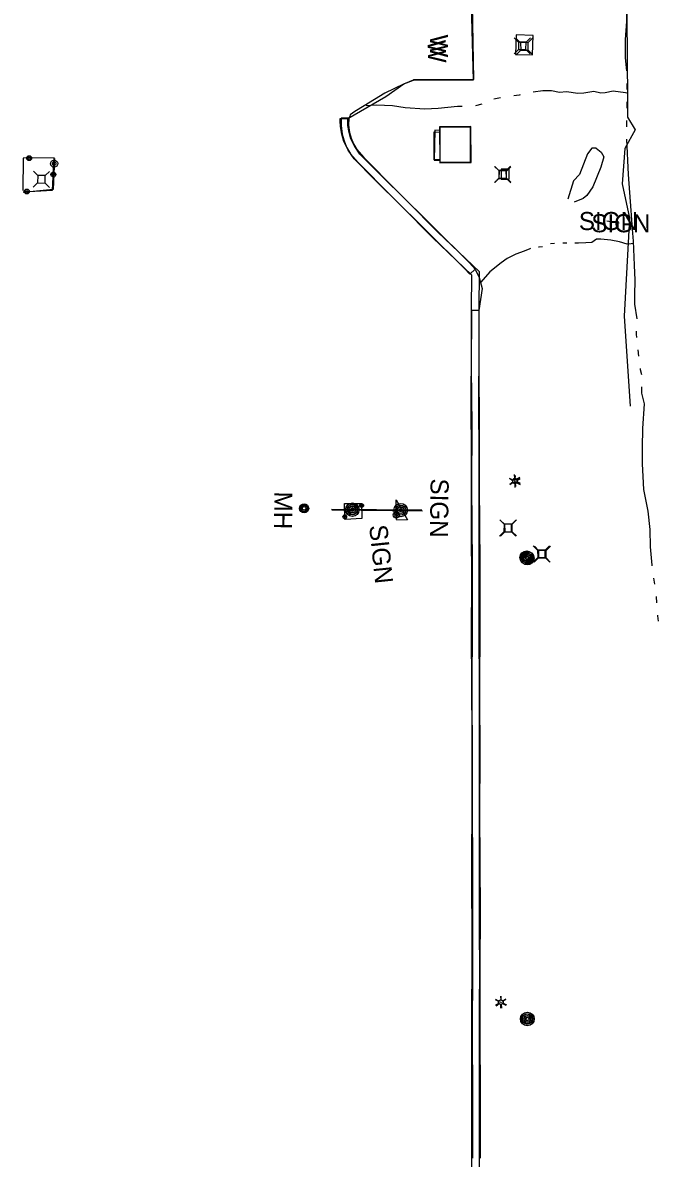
# Model space of a CAD drawing. Extents: x 588843 to 2552415, y 180129 to 269402.
# Drawn here: x 593627 to 593837.8, y 184808.3 to 185185.1 of the extents above; entities that cross this region are included whole.
import ezdxf

# ---------------------------------------------------------------- set-up
doc = ezdxf.new("R2010")
doc.units = 0
for name, color, linetype in [('Default', 7, 'Continuous'), ('E_AREA', 7, 'Continuous'), ('E_BLD', 7, 'Continuous'), ('E_BMGRD_P', 7, 'Continuous'), ('E_DRN_RipRap', 7, 'Continuous'), ('E_DWY', 7, 'Continuous'), ('E_LTG', 7, 'Continuous'), ('E_MISCPROP', 7, 'Continuous'), ('E_PATH_Sidewalk', 7, 'Continuous'), ('E_RDWY_Gravel', 7, 'Continuous'), ('E_SGN', 7, 'Continuous'), ('E_SGN_Text', 7, 'Continuous'), ('E_UTL_AG_Bold', 7, 'Continuous'), ('E_UTL_MH', 7, 'Continuous'), ('E_UTL_MH_Text', 7, 'Continuous'), ('E_WAL', 7, 'Continuous'), ('E_WAL_Text', 7, 'Continuous'), ('E_WTR_P', 7, 'Continuous')]:
    doc.layers.add(name, color=color, linetype=linetype)

# ---------------------------------------------------------------- blocks, each defined once
blk = doc.blocks.new('PED')
at = {"layer": 'Default'}
for p, q in [((-2.5, 2.5), (-5.33, 5.33)), ((2.5, 2.5), (5.33, 5.33)), ((-2.5, -2.5), (-5.33, -5.33)), ((2.5, -2.5), (5.33, -5.33))]:
    blk.add_line(p, q, dxfattribs=at)
blk.add_lwpolyline([(-2.5, -2.5), (2.5, -2.5), (2.5, 2.5), (-2.5, 2.5)], close=True, dxfattribs=at)
blk = doc.blocks.new('MHO')
at = {"layer": 'Default'}
for centre, radius in [((0.08, -0.12), 3), ((0.08, -0.12), 2.43), ((0.07, -0.15), 1.94), ((0.02, -0.16), 1.21)]:
    blk.add_circle(centre, radius, dxfattribs=at)
blk = doc.blocks.new('MHT')
at = {"layer": 'E_UTL_MH_Text'}
blk.add_text('MH', height=12, dxfattribs=at).set_placement((-9.81, -6))
blk = doc.blocks.new('POLE')
at = {"layer": 'Default'}
for radius in [4.46, 3.35, 2.23, 1.12]:
    blk.add_circle((0, 0), radius, dxfattribs=at)
blk = doc.blocks.new('SIGN')
at = {"layer": 'Default'}
blk.add_text('SIGN', height=12, dxfattribs=at).set_placement((-18.55, -6))
blk = doc.blocks.new('LPOL')
at = {"layer": 'Default'}
for p, q in [((-4, 0), (-1.5, 0)), ((-0.75, 1.3), (-2, 3.46)), ((0.75, 1.3), (2, 3.46)), ((1.5, 0), (4, 0)), ((-2, -3.46), (-0.75, -1.3)), ((2, -3.46), (0.75, -1.3))]:
    blk.add_line(p, q, dxfattribs=at)
for radius in [1.5, 1.5, 1.5, 0.125]:
    blk.add_circle((0, 0), radius, dxfattribs=at)
blk = doc.blocks.new('W_61')
at = {"layer": 'E_WAL_Text'}
blk.add_text('W', height=12, dxfattribs=at).set_placement((-4.46, -6))
blk = doc.blocks.new('BSGN_1')
at = {"layer": 'Default'}
blk.add_text('SIGN', height=12, dxfattribs=at).set_placement((-18.56, -6))
blk = doc.blocks.new('PED_3')
at = {"layer": 'E_UTL_AG_Bold'}
for p, q in [((-8.2, 8.2), (-17.5, 17.5)), ((8.2, 8.2), (17.5, 17.5)), ((-8.2, -8.2), (-17.5, -17.5)), ((8.2, -8.2), (17.5, -17.5))]:
    blk.add_line(p, q, dxfattribs=at)
blk.add_lwpolyline([(-8.2, -8.2), (8.2, -8.2), (8.2, 8.2), (-8.2, 8.2)], close=True, dxfattribs=at)
blk = doc.blocks.new('LPOL_4')
at = {"layer": 'E_LTG'}
for p, q in [((-13.1, 0), (-4.9, 0)), ((-2.5, 4.3), (-6.6, 11.4)), ((2.5, 4.3), (6.6, 11.4)), ((4.9, 0), (13.1, 0)), ((-6.6, -11.4), (-2.5, -4.3)), ((6.6, -11.4), (2.5, -4.3))]:
    blk.add_line(p, q, dxfattribs=at)
for radius in [4.92, 4.92, 4.92, 0.41]:
    blk.add_circle((0, 0), radius, dxfattribs=at)
blk = doc.blocks.new('POLE_3')
at = {"layer": 'E_MISCPROP'}
for radius in [14.6, 11, 7.32, 3.66]:
    blk.add_circle((0, 0), radius, dxfattribs=at)
blk = doc.blocks.new('SIGN_3')
at = {"layer": 'E_SGN'}
blk.add_text('SIGN', height=39.37, dxfattribs=at).set_placement((-56.1, -19.7))
blk = doc.blocks.new('W_8_1')
at = {"layer": 'E_WAL_Text'}
blk.add_text('W', height=39.4, dxfattribs=at).set_placement((-14.6, -19.7))

msp = doc.modelspace()

# ---------------------------------------------------------------- linework, layer by layer
at = {"layer": 'E_AREA'}
for points in [[(593790.72, 185181.1), (593790.51, 185174.61), (593796.1, 185174.43), (593796.3, 185180.92)], [(593785.7, 185133.18), (593788.37, 185133.21), (593788.33, 185136.56), (593785.66, 185136.53)]]:
    msp.add_lwpolyline(points, close=True, dxfattribs=at)
msp.add_lwpolyline([(593765.24, 185149.42), (593763.73, 185149.46), (593763.48, 185139.52), (593765.34, 185139.47)], dxfattribs=at)
at = {"layer": 'E_BLD'}
for points in [[(593765.35, 185138.68), (593775.77, 185138.79), (593775.65, 185150.75), (593765.23, 185150.64)], [(593765.47, 185138.74), (593765.43, 185150.54), (593775.42, 185150.58), (593775.46, 185138.77), (593765.47, 185138.74)]]:
    msp.add_lwpolyline(points, close=True, dxfattribs=at)
at = {"layer": 'E_BMGRD_P'}
for points in [[(593627.17, 185129.05), (593636.88, 185129.54), (593637.44, 185140.31), (593627.15, 185140.18), (593626.98, 185129.45)], [(593637.47, 185140.04), (593637.07, 185129.84), (593627.15, 185128.82)], [(593750.98, 185020.32), (593750.82, 185026.85), (593754.59, 185020.13), (593751, 185020.06)], [(593733.83, 185020.33), (593733.72, 185025.64), (593739.41, 185025.55), (593739.43, 185020.62), (593733.95, 185020.33)]]:
    msp.add_lwpolyline(points, dxfattribs=at)
for centre, radius in [((593629.11, 185140.2), 0.806), ((593629.11, 185140.2), 0.406), ((593637.15, 185134.81), 0.806), ((593637.15, 185134.81), 0.406), ((593628.33, 185129.11), 0.806), ((593628.33, 185129.11), 0.406), ((593739.41, 185024.96), 0.624), ((593739.41, 185024.96), 0.314), ((593733.81, 185021.22), 0.624), ((593733.81, 185021.22), 0.314), ((593750.94, 185021.8), 1.04), ((593750.94, 185021.8), 0.523)]:
    msp.add_circle(centre, radius, dxfattribs=at)
for major_axis in [(0.4, 1.1), (0.204, 0.556)]:
    msp.add_ellipse((593637.41, 185138.36), major_axis=major_axis, ratio=0.99961, dxfattribs=at)
at = {"layer": 'E_DRN_RipRap'}
for points in [[(593817.22, 185143.46), (593815.82, 185143.56), (593814.37, 185141.6), (593811.68, 185134.82), (593809.65, 185132.62), (593807.86, 185126.63)], [(593817.22, 185143.46), (593818.84, 185142.13), (593819.77, 185140.68), (593818.75, 185137.21), (593816.13, 185130.73), (593814.12, 185127.75), (593812.86, 185126.83), (593809.91, 185125.57)]]:
    msp.add_lwpolyline(points, dxfattribs=at)
at = {"layer": 'E_DWY'}
for points in [[(593732.32, 185153.38), (593734.82, 185153.34), (593747.47, 185160.69), (593753.37, 185164.86), (593756.58, 185166.17)], [(593756.49, 185166), (593753.3, 185164.78), (593747.1, 185161.71), (593740.2, 185157.52), (593737.14, 185155.71), (593735.65, 185154.59), (593735.47, 185154.16), (593735.12, 185153.46), (593732.62, 185153.5)], [(593775.97, 184794.73), (593775.97, 184811.77), (593776, 184823.85), (593776, 184835.53), (593776.02, 184845.35), (593776.01, 184858.01), (593776.08, 184871.11), (593776.04, 184883.77), (593775.96, 184898.4), (593775.96, 184911.92), (593776.03, 184920.11), (593776.03, 184948.58), (593776, 184965.22), (593775.91, 184982.63), (593775.94, 184999.64), (593775.89, 185016.52), (593775.87, 185040.54), (593775.77, 185059.69), (593775.85, 185076.21), (593775.88, 185090.24), (593775.96, 185101.37), (593762.93, 185113.91), (593752.63, 185124.3), (593743.76, 185133.02), (593736.92, 185139.95), (593734.99, 185142.81), (593733.48, 185145.72), (593732.88, 185148.18), (593732.4, 185150.73), (593732.3, 185152.56), (593732.32, 185153.38)], [(593732.62, 185153.5), (593732.58, 185151.03), (593732.96, 185148.2), (593733.6, 185146), (593734.44, 185143.86), (593735.76, 185141.63), (593738.26, 185138.72), (593749.22, 185127.7), (593773.43, 185103.66), (593775.3, 185101.66)], [(593778.47, 184794.73), (593778.47, 184811.77), (593778.5, 184823.85), (593778.5, 184835.53), (593778.52, 184845.35), (593778.51, 184858), (593778.58, 184871.1), (593778.54, 184883.78), (593778.46, 184898.41), (593778.46, 184911.9), (593778.53, 184920.09), (593778.53, 184948.58), (593778.5, 184965.23), (593778.41, 184982.63), (593778.44, 184999.65), (593778.39, 185016.53), (593778.37, 185040.55), (593778.27, 185059.69), (593778.35, 185076.21), (593778.38, 185090.22), (593778.47, 185102.43), (593764.68, 185115.69), (593754.4, 185126.07), (593745.53, 185134.79), (593738.86, 185141.54), (593737.14, 185144.09), (593735.84, 185146.6), (593735.32, 185148.71), (593734.88, 185151.03), (593734.8, 185152.6), (593734.82, 185153.34)], [(593735.12, 185153.46), (593735.08, 185151.18), (593735.41, 185148.72), (593735.97, 185146.8), (593736.69, 185144.96), (593737.8, 185143.09), (593740.09, 185140.42), (593750.98, 185129.47), (593775.22, 185105.41), (593777.13, 185103.36)], [(593775.3, 185101.66), (593777.13, 185103.36), (593778.42, 185100.6), (593779.39, 185096.89), (593778.34, 185089.63), (593775.84, 185089.65)], [(593775.84, 185089.65), (593775.74, 185070.5), (593775.94, 185051.39), (593775.86, 185031.48), (593776.11, 185005.55), (593776.12, 184986.26), (593775.99, 184963.05)], [(593778.34, 185089.63), (593778.24, 185070.51), (593778.44, 185051.4), (593778.36, 185031.49), (593778.61, 185005.56), (593778.62, 184986.25), (593778.49, 184963.04)], [(593775.99, 184963.02), (593776.13, 184941.35), (593776.05, 184923.9), (593776.16, 184905.67), (593776.19, 184890.84), (593776.18, 184870.95), (593776.12, 184850.27), (593776.23, 184828.57), (593776.19, 184808.31)], [(593778.49, 184963.04), (593778.63, 184941.35), (593778.55, 184923.9), (593778.66, 184905.68), (593778.69, 184890.84), (593778.68, 184870.95), (593778.62, 184850.27), (593778.73, 184828.58), (593778.69, 184808.31)]]:
    msp.add_lwpolyline(points, dxfattribs=at)
at = {"layer": 'E_PATH_Sidewalk'}
msp.add_lwpolyline([(593765.46, 185139.66), (593763.43, 185139.6), (593763.48, 185148.88), (593765.43, 185148.77)], dxfattribs=at)
at = {"layer": 'E_RDWY_Gravel'}
msp.add_lwpolyline([(593835.27, 185400.95), (593834.53, 185396.47), (593834.76, 185386.56), (593835.08, 185373.51), (593835.55, 185355.16), (593836.58, 185329.7), (593834.99, 185325.81), (593832.31, 185306.73), (593831.63, 185294.22), (593831.36, 185253.97), (593827.7, 185204.47), (593827.4, 185187.18), (593827.61, 185159.5), (593827.62, 185153.75), (593830.2, 185149.6), (593826.76, 185143.39), (593825.88, 185131.68), (593828.3, 185120.29), (593826.54, 185087.76), (593828.55, 185057.9)], dxfattribs=at)
at = {"layer": 'E_SGN'}
msp.add_line((593729.54, 185023.45), (593759.59, 185023.17), dxfattribs=at)
for points in [[(593824.89, 185118.6), (593820.76, 185119.33)], [(593759.38, 185023.42), (593729.4, 185023.66)]]:
    msp.add_lwpolyline(points, dxfattribs=at)
at = {"layer": 'E_WAL'}
for points in [[(593751.17, 185191.06), (593754.62, 185190.99), (593775.72, 185191.05), (593776.46, 185166.13), (593756.49, 185166)], [(593755.91, 185190.69), (593776.03, 185190.97), (593776.5, 185166.35), (593756.58, 185166.17)]]:
    msp.add_lwpolyline(points, dxfattribs=at)
at = {"layer": 'E_WTR_P'}
for points in [[(593827.24, 185198.97), (593827.27, 185187.73), (593827.24, 185185.54), (593826.81, 185179.57), (593826.86, 185173.47), (593827.24, 185169.13)], [(593827.4, 185161.72), (593826.93, 185161.84), (593822.91, 185162.42), (593820.25, 185161.92), (593818.73, 185161.8), (593816.48, 185162.31), (593813.1, 185161.78), (593811.13, 185161.69), (593807.33, 185162.2), (593805.09, 185162.04), (593802.37, 185162.53), (593799.51, 185162.56), (593796.31, 185162.11)], [(593827.41, 185165.02), (593827.41, 185162.96)], [(593785.49, 185160.21), (593783.32, 185159.8)], [(593792.03, 185161.17), (593791.65, 185161.09), (593789.85, 185160.87)], [(593827.39, 185158.84), (593827.35, 185156.78)], [(593772.77, 185157.33), (593771.19, 185157.29), (593764.81, 185156.67), (593760.34, 185156.45), (593753.82, 185156.89), (593749.63, 185157.61), (593744.34, 185157.73), (593740.9, 185157.52)], [(593779.31, 185158.06), (593777.17, 185157.55)], [(593827.27, 185152.66), (593827.23, 185150.6)], [(593827.3, 185146.48), (593827.82, 185134.76), (593828.69, 185122.79), (593829.18, 185116.66)], [(593829.18, 185116.66), (593829.5, 185112.67), (593829.87, 185104.73), (593830.01, 185099.67), (593829.99, 185094.72), (593829.98, 185091.75), (593830.66, 185086.86)], [(593795.38, 185110.18), (593795.17, 185110.11), (593793.36, 185109.36), (593790.54, 185108.3), (593787.71, 185106.88), (593785.65, 185105.44), (593781.96, 185102.48), (593778.95, 185099.02)], [(593799.45, 185110.82), (593798.3, 185110.67), (593798.07, 185110.66)], [(593803.41, 185111.87), (593802.04, 185111.72), (593802.03, 185111.72)], [(593807.48, 185111.96), (593807.14, 185111.94), (593806.13, 185112)], [(593829.53, 185111.89), (593828.78, 185111.8), (593827.54, 185111.71), (593824.99, 185112.42), (593822.08, 185112.97), (593818.82, 185113.36), (593817.32, 185113.3), (593815.82, 185112.2), (593813.79, 185112.08), (593811.4, 185111.97), (593810.19, 185112.03)], [(593830.52, 185082.74), (593830.48, 185081.82), (593830.61, 185080.69)], [(593831.06, 185076.59), (593831.28, 185074.54)], [(593831.79, 185070.45), (593831.84, 185070.11), (593832.22, 185068.44)], [(593832.31, 185064.34), (593832.29, 185062.25), (593833.18, 185058.66), (593832.61, 185050.49), (593832.47, 185044.13), (593832.51, 185038.81), (593832.73, 185034.59)], [(593832.73, 185034.59), (593832.95, 185030.27), (593834.41, 185023.08), (593835.07, 185017), (593835.17, 185011.24), (593835.63, 185005.17), (593835.67, 185004.93)], [(593836.27, 185000.85), (593836.58, 184998.81)], [(593837.12, 184994.73), (593837.25, 184992.67)], [(593837.51, 184988.56), (593837.52, 184988.33), (593837.82, 184986.52)]]:
    msp.add_lwpolyline(points, dxfattribs=at)

# ---------------------------------------------------------------- block references
at = {"layer": 'E_LTG'}
for name, p, xscale, yscale, rotation in [('LPOL_4', (593790.23, 185033.19), 0.1524003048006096, 0.15240030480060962, -84.36014555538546), ('LPOL', (593790.27, 185032.88), 0.5000000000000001, 0.5, -90.72490345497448), ('LPOL_4', (593785.63, 184860.09), 0.1524003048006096, 0.15240030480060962, -84.36014555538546), ('LPOL', (593785.53, 184860.11), 0.5000000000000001, 0.5, -90.72490345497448)]:
    msp.add_blockref(name, p, dxfattribs=dict(at, xscale=xscale, yscale=yscale, rotation=rotation))
at = {"layer": 'E_MISCPROP'}
for name, p, xscale, yscale, rotation in [('POLE_3', (593736.36, 185023.56), 0.1524003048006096, 0.15240030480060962, -84.36014555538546), ('POLE', (593736.31, 185023.52), 0.5000000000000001, 0.5, -90.72490345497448), ('POLE_3', (593752.37, 185023.42), 0.1524003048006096, 0.15240030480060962, -84.36014555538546), ('POLE', (593752.37, 185023.4), 0.5000000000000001, 0.5, -90.72490345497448), ('POLE', (593794.17, 185007.64), 0.5000000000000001, 0.5, -90.72490345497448), ('POLE_3', (593794.39, 185007.44), 0.1524003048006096, 0.15240030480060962, -84.36014555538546), ('POLE_3', (593794.45, 184854.55), 0.1524003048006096, 0.15240030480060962, -84.36014555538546), ('POLE', (593794.33, 184854.53), 0.5000000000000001, 0.5, -90.72490345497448)]:
    msp.add_blockref(name, p, dxfattribs=dict(at, xscale=xscale, yscale=yscale, rotation=rotation))
at = {"layer": 'E_SGN', "xscale": 0.5, "yscale": 0.5}
for p in [(593820.76, 185119.33), (593824.89, 185118.6)]:
    msp.add_blockref('BSGN_1', p, dxfattribs=at)
at = {"layer": 'E_SGN_Text'}
for name, p, xscale, yscale, rotation in [('SIGN', (593765.19, 185024.61), 0.5000000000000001, 0.5, -90.72490345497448), ('SIGN_3', (593745.78, 185010.04), 0.1524003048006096, 0.15240030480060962, -84.1017088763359)]:
    msp.add_blockref(name, p, dxfattribs=dict(at, xscale=xscale, yscale=yscale, rotation=rotation))
at = {"layer": 'E_UTL_AG_Bold'}
for name, p, xscale, yscale, rotation in [('PED', (593792.69, 185177.47), 0.5000000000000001, 0.5, -90.72490345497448), ('PED_3', (593793.42, 185177.27), 0.1524003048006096, 0.1524003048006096, -89.2544447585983), ('PED_3', (593786.18, 185134.82), 0.1524003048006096, 0.1524003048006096, -89.2544447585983), ('PED', (593786.23, 185134.7), 0.5000000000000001, 0.5, -90.72490345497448), ('PED', (593633.19, 185133.19), 0.5000000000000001, 0.5, -90.72490345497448), ('PED', (593787.89, 185017.44), 0.5000000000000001, 0.5, -90.72490345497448), ('PED_3', (593788.11, 185017.46), 0.1524003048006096, 0.1524003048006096, -89.2544447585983), ('PED_3', (593799.06, 185008.89), 0.1524003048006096, 0.1524003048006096, -89.2544447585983), ('PED', (593799.37, 185008.78), 0.5000000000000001, 0.5, -90.72490345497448)]:
    msp.add_blockref(name, p, dxfattribs=dict(at, xscale=xscale, yscale=yscale, rotation=rotation))
at = {"layer": 'E_UTL_MH', "xscale": 0.5000000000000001, "yscale": 0.5, "rotation": -90.72490345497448}
msp.add_blockref('MHO', (593720.41, 185023.99), dxfattribs=at)
at = {"layer": 'E_UTL_MH_Text', "xscale": 0.5000000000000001, "yscale": 0.5, "rotation": -90.72490345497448}
msp.add_blockref('MHT', (593713.42, 185024.65), dxfattribs=at)
at = {"layer": 'E_WAL_Text'}
for name, p, xscale, yscale, rotation in [('W_61', (593764.37, 185177.2), 0.49999999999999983, 0.4999999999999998, -88.93139815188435), ('W_8_1', (593765.1, 185179.02), 0.1524003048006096, 0.15240030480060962, -90.23323317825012)]:
    msp.add_blockref(name, p, dxfattribs=dict(at, xscale=xscale, yscale=yscale, rotation=rotation))

doc.saveas('drawing.dxf')
